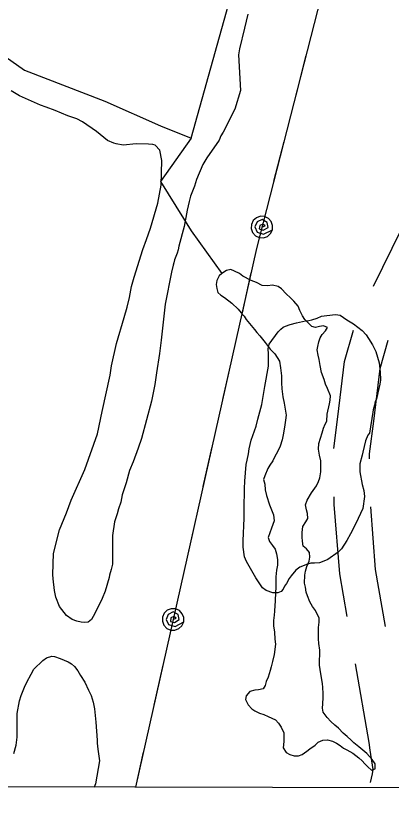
# Model space of a CAD drawing. Extents: x 3187622 to 3225504, y 800805 to 826213.
# Drawn here: x 3211355 to 3211667, y 806183 to 806848 of the extents above; entities that cross this region are included whole.
import ezdxf

# ---------------------------------------------------------------- set-up
doc = ezdxf.new("R2010")
doc.units = 0
for name, color, linetype in [('V-GRID-FRAM', 7, 'Continuous'), ('V-ROAD-CNTR', 7, 'Continuous'), ('V-SITE-VEGE', 7, 'Continuous'), ('V-TOPO-SHOR', 7, 'Continuous'), ('V-UTIL-LINE', 7, 'Continuous')]:
    doc.layers.add(name, color=color, linetype=linetype)

msp = doc.modelspace()

# ---------------------------------------------------------------- linework, layer by layer
at = {"layer": 'V-GRID-FRAM'}
msp.add_lwpolyline([(3191838.83, 824434.07), (3223248.62, 824370.11), (3223219.52, 806183.49), (3191793.86, 806247.48), (3191838.83, 824434.07)], dxfattribs=at)
at = {"layer": 'V-ROAD-CNTR'}
for points in [[(3211652.28, 806623.13), (3211690.84, 806701.68), (3211696.17, 806712.98)], [(3211619.31, 806488.39), (3211622.83, 806514.89), (3211628.38, 806560.84), (3211635.78, 806586.79)], [(3211649.07, 806479.97), (3211648.99, 806484), (3211652.59, 806511.11), (3211657.88, 806554.89), (3211664.6, 806578.47)], [(3211630.52, 806349.14), (3211624.37, 806384.4), (3211619.82, 806442.02), (3211619.69, 806448.42)], [(3211662.41, 806340.86), (3211654.17, 806388.17), (3211650.07, 806439.99)], [(3211649.89, 806211.17), (3211649.96, 806211.4), (3211651.66, 806218.59), (3211651.97, 806221.95), (3211649.59, 806238.05), (3211648.76, 806244.56), (3211637.39, 806309.73)]]:
    msp.add_lwpolyline(points, dxfattribs=at)
at = {"layer": 'V-SITE-VEGE'}
for p, q in [((3211548.02, 806848.91), (3211545.08, 806837.33)), ((3211545.08, 806837.33), (3211541.04, 806820.22)), ((3211541.04, 806820.22), (3211540.22, 806815.18)), ((3211540.22, 806815.18), (3211541.82, 806785.61)), ((3211358.16, 806781.13), (3211351.4, 806785.26)), ((3211541.82, 806785.61), (3211537.06, 806770.27)), ((3211375.73, 806773.55), (3211358.16, 806781.13)), ((3211380.5, 806771.72), (3211375.73, 806773.55)), ((3211387.78, 806769.09), (3211380.5, 806771.72)), ((3211537.06, 806770.27), (3211527.45, 806751.21)), ((3211398.33, 806764.65), (3211387.78, 806769.09)), ((3211405.87, 806762.02), (3211398.33, 806764.65)), ((3211410.64, 806759.68), (3211405.87, 806762.02)), ((3211422.14, 806751.69), (3211410.64, 806759.68)), ((3211431.38, 806744.23), (3211422.14, 806751.69)), ((3211527.45, 806751.21), (3211525.63, 806747.95)), ((3211436.65, 806741.89), (3211431.38, 806744.23)), ((3211524.06, 806744.44), (3211513.76, 806729.69)), ((3211525.63, 806747.95), (3211524.06, 806744.44)), ((3211438.66, 806741.35), (3211436.65, 806741.89)), ((3211444.45, 806740.26), (3211438.66, 806741.35)), ((3211455.08, 806741.37), (3211444.45, 806740.26)), ((3211465.43, 806741.23), (3211455.08, 806741.37)), ((3211468.96, 806740.93), (3211465.43, 806741.23)), ((3211470.97, 806740.39), (3211468.96, 806740.93)), ((3211474.7, 806736.05), (3211470.97, 806740.39)), ((3211476.6, 806727.43), (3211474.7, 806736.05)), ((3211476.06, 806706.98), (3211476.6, 806727.43)), ((3211510.65, 806724.17), (3211505.42, 806711.87)), ((3211513.76, 806729.69), (3211510.65, 806724.17)), ((3211505.42, 806711.87), (3211503.58, 806706.34)), ((3211473.07, 806692.13), (3211476.06, 806706.98)), ((3211503.58, 806706.34), (3211500.43, 806698.06)), ((3211500.43, 806698.06), (3211499.1, 806693.53)), ((3211466.97, 806671.5), (3211473.07, 806692.13)), ((3211499.1, 806693.53), (3211497.48, 806686.23)), ((3211497.48, 806686.23), (3211495.03, 806672.88)), ((3211463.81, 806661.95), (3211466.97, 806671.5)), ((3211495.03, 806672.88), (3211490.5, 806656.52)), ((3211460.66, 806653.66), (3211463.81, 806661.95)), ((3211453.52, 806630.78), (3211460.66, 806653.66)), ((3211489.16, 806650.73), (3211487.06, 806645.21)), ((3211489.95, 806653.5), (3211489.16, 806650.73)), ((3211490.5, 806656.52), (3211489.95, 806653.5)), ((3211487.06, 806645.21), (3211486.52, 806642.69)), ((3211485.98, 806640.68), (3211484.64, 806634.89)), ((3211486.52, 806642.69), (3211485.98, 806640.68)), ((3211451.39, 806622.98), (3211453.52, 806630.78)), ((3211484.64, 806634.89), (3211479.22, 806608.45)), ((3211449.74, 806613.91), (3211451.39, 806622.98)), ((3211447.61, 806605.86), (3211449.74, 806613.91)), ((3211445.22, 806597.31), (3211447.61, 806605.86)), ((3211479.22, 806608.45), (3211476.01, 806578.44)), ((3211438.85, 806575.68), (3211445.22, 806597.31)), ((3211476.01, 806578.44), (3211474.6, 806567.34)), ((3211434.8, 806557.05), (3211438.85, 806575.68)), ((3211474.6, 806567.34), (3211472.1, 806551.22)), ((3211433.43, 806549.49), (3211434.8, 806557.05)), ((3211472.1, 806551.22), (3211470.7, 806541.64)), ((3211426.95, 806519.28), (3211433.43, 806549.49)), ((3211470.7, 806541.64), (3211467.98, 806527.79)), ((3211467.98, 806527.79), (3211459.46, 806496.85)), ((3211423.15, 806500.64), (3211426.95, 806519.28)), ((3211412.37, 806470.99), (3211423.15, 806500.64)), ((3211459.46, 806496.85), (3211456.82, 806488.8)), ((3211456.82, 806488.8), (3211452.62, 806477.5)), ((3211452.62, 806477.5), (3211449.49, 806470.22)), ((3211401.16, 806445.64), (3211412.37, 806470.99)), ((3211449.49, 806470.22), (3211446.82, 806459.9)), ((3211446.82, 806459.9), (3211443.65, 806450.09)), ((3211397.22, 806435.09), (3211401.16, 806445.64)), ((3211443.65, 806450.09), (3211442.3, 806444.05)), ((3211440.46, 806438.52), (3211439.38, 806434.25)), ((3211442.3, 806444.05), (3211440.46, 806438.52)), ((3211391.47, 806421.03), (3211397.22, 806435.09)), ((3211439.38, 806434.25), (3211437.27, 806427.71)), ((3211437.27, 806427.71), (3211435.6, 806416.37)), ((3211386.39, 806401.4), (3211391.47, 806421.03)), ((3211435.6, 806416.37), (3211435.52, 806392.63)), ((3211385.89, 806383.99), (3211386.39, 806401.4)), ((3211435.52, 806392.63), (3211434.44, 806388.1)), ((3211434.44, 806388.1), (3211433.11, 806383.32)), ((3211386.1, 806380.45), (3211385.89, 806383.99)), ((3211387.22, 806370.58), (3211386.1, 806380.45)), ((3211432.83, 806381.31), (3211429.39, 806369.99)), ((3211433.11, 806383.32), (3211432.83, 806381.31)), ((3211388.41, 806365.01), (3211387.22, 806370.58)), ((3211429.39, 806369.99), (3211426.78, 806363.96)), ((3211391.33, 806357.39), (3211388.41, 806365.01)), ((3211426.78, 806363.96), (3211420.79, 806351.67)), ((3211397.29, 806349.98), (3211391.33, 806357.39)), ((3211402.03, 806346.63), (3211397.29, 806349.98)), ((3211405.8, 806345.07), (3211402.03, 806346.63)), ((3211417.95, 806346.66), (3211415.39, 806344.42)), ((3211420.79, 806351.67), (3211417.95, 806346.66)), ((3211409.58, 806344.51), (3211405.8, 806345.07)), ((3211412.35, 806343.96), (3211409.58, 806344.51)), ((3211415.39, 806344.42), (3211412.35, 806343.96)), ((3211370.14, 806305.41), (3211377.56, 806312.63)), ((3211377.56, 806312.63), (3211380.63, 806314.86)), ((3211380.63, 806314.86), (3211385.19, 806316.06)), ((3211385.19, 806316.06), (3211387.21, 806315.78)), ((3211387.21, 806315.78), (3211391.98, 806314.2)), ((3211391.98, 806314.2), (3211398.76, 806311.32)), ((3211367.8, 806301.15), (3211370.14, 806305.41)), ((3211398.76, 806311.32), (3211401.52, 806309.77)), ((3211401.52, 806309.77), (3211404.01, 806307.46)), ((3211404.01, 806307.46), (3211406.74, 806303.89)), ((3211364.43, 806294.63), (3211367.8, 806301.15)), ((3211406.74, 806303.89), (3211408.95, 806300.07)), ((3211408.95, 806300.07), (3211412.41, 806294.46)), ((3211362.35, 806290.37), (3211364.43, 806294.63)), ((3211412.41, 806294.46), (3211415.6, 806287.85)), ((3211359.48, 806283.59), (3211362.35, 806290.37)), ((3211415.6, 806287.85), (3211416.58, 806285.82)), ((3211416.58, 806285.82), (3211417.82, 806283.53)), ((3211356.23, 806268.48), (3211358.15, 806279.06)), ((3211358.15, 806279.06), (3211359.48, 806283.59)), ((3211417.82, 806283.53), (3211419.5, 806277.95)), ((3211419.5, 806277.95), (3211420.43, 806272.38)), ((3211420.43, 806272.38), (3211421.54, 806261.25)), ((3211356.21, 806249.04), (3211356.23, 806268.48)), ((3211421.54, 806261.25), (3211422.85, 806246.33)), ((3211355.36, 806242.23), (3211356.21, 806249.04)), ((3211422.85, 806246.33), (3211422.81, 806243.81)), ((3211353.49, 806235.44), (3211355.36, 806242.23)), ((3211422.81, 806243.81), (3211423.25, 806239)), ((3211423.25, 806239), (3211424.62, 806229.14)), ((3211424.62, 806229.14), (3211421.33, 806210.24)), ((3211420.33, 806207.51), (3211334.6, 806207.69)), ((3211421.33, 806210.24), (3211420.33, 806207.51))]:
    msp.add_line(p, q, dxfattribs=at)
msp.add_lwpolyline([(3211648.93, 806501.25), (3211647.65, 806499.5), (3211645.81, 806494.98), (3211643.41, 806485.42), (3211642.87, 806482.9), (3211641, 806475.85), (3211640.9, 806469.04), (3211643.03, 806458.65), (3211644.22, 806453.58), (3211644.91, 806448.77), (3211643.5, 806438.69), (3211637.77, 806426.4), (3211633.36, 806417.62), (3211630.25, 806412.11), (3211625.86, 806405.35), (3211623.04, 806402.36), (3211614.37, 806396.42), (3211611.07, 806394.96), (3211607.51, 806393.74), (3211603.47, 806393.29), (3211600.18, 806393.34), (3211597.65, 806392.62), (3211591.04, 806389.93), (3211587.73, 806387.45), (3211583.87, 806382.96), (3211582.33, 806380.71), (3211580, 806376.45), (3211578.45, 806374.2), (3211577.4, 806371.69), (3211575.61, 806369.7), (3211572.81, 806368.72), (3211568.77, 806368.78), (3211563.25, 806370.63), (3211560.25, 806372.94), (3211554.56, 806381.1), (3211546.92, 806394.85), (3211545.2, 806398.66), (3211544.05, 806406.51), (3211544.13, 806411.81), (3211544.9, 806430.74), (3211544.98, 806436.8), (3211544.81, 806442.61), (3211545.18, 806450.94), (3211545.25, 806455.23), (3211545.58, 806461.54), (3211546.54, 806475.16), (3211547.35, 806478.94), (3211548.43, 806483.98), (3211548.99, 806488.26), (3211550.86, 806495.31), (3211554.81, 806507.12), (3211556.16, 806512.91), (3211558.01, 806518.95), (3211559.61, 806524.98), (3211560.99, 806533.3), (3211562.1, 806539.85), (3211565.11, 806556.98), (3211565.15, 806559.5), (3211565, 806567.08), (3211564.81, 806571.38), (3211565.62, 806575.15), (3211573.09, 806585.41), (3211575.4, 806587.64), (3211577.19, 806589.13), (3211579.22, 806590.11), (3211583.02, 806591.33), (3211588.35, 806592.77), (3211595.95, 806594.43), (3211598.73, 806594.64), (3211601.26, 806595.36), (3211605.58, 806596.82), (3211609.13, 806598.28), (3211613.69, 806598.97), (3211620.77, 806599.88), (3211624.55, 806599.07), (3211630.3, 806595.2), (3211635.82, 806592.09), (3211643.06, 806586.44), (3211646.29, 806582.86), (3211648.27, 806579.8), (3211651.48, 806574.45), (3211654.43, 806569.1), (3211657.08, 806559.72), (3211657.98, 806551.88), (3211658.14, 806545.57), (3211657.59, 806542.04), (3211655.97, 806534.74), (3211654.88, 806529.45), (3211653.85, 806527.44), (3211653.3, 806524.42), (3211652.24, 806520.65), (3211651.96, 806518.63)], close=True, dxfattribs=at)
at = {"layer": 'V-TOPO-SHOR'}
msp.add_line((3211500.96, 806746.14), (3211654.92, 807300.37), dxfattribs=at)
for points in [[(3210947.68, 806940.96), (3211008.32, 806925.75), (3211080.16, 806910.36), (3211095.56, 806894.96), (3211131.48, 806889.83), (3211182.8, 806905.22), (3211203.32, 806900.09), (3211228.98, 806889.83), (3211275.17, 806853.91), (3211311.09, 806838.51), (3211362.41, 806802.59), (3211429.12, 806776.93), (3211475.31, 806756.4), (3211500.96, 806746.14), (3211475.31, 806710.22), (3211500.96, 806669.16), (3211526.29, 806633.8)], [(3211609.2, 806298.26), (3211608.03, 806305.09), (3211607.58, 806308.63), (3211607.63, 806312.17), (3211607.71, 806317.72), (3211607.75, 806321.01), (3211607.07, 806326.57), (3211606.62, 806330.62), (3211606.69, 806334.91), (3211606.76, 806339.96), (3211607.33, 806344.5), (3211607.37, 806347.78), (3211604.18, 806354.14), (3211601.7, 806357.46), (3211599.48, 806361.28), (3211597.53, 806366.1), (3211596.56, 806369.15), (3211595.86, 806373.45), (3211595.15, 806376.74), (3211595.25, 806383.31), (3211595.79, 806386.58), (3211597.11, 806390.6), (3211598.95, 806395.12), (3211599.5, 806398.4), (3211599.3, 806402.19), (3211596.82, 806405.26), (3211594.07, 806407.32), (3211593.37, 806411.62), (3211593.16, 806414.91), (3211593.22, 806418.69), (3211593.54, 806423.74), (3211596.12, 806427.74), (3211597.93, 806430.5), (3211597.48, 806434.54), (3211596.77, 806437.58), (3211595.82, 806441.89), (3211597.39, 806445.66), (3211600.75, 806451.67), (3211605.13, 806457.67), (3211606.7, 806461.18), (3211607.75, 806464.2), (3211608.58, 806469.24), (3211608.63, 806473.03), (3211608.71, 806478.33), (3211607.51, 806482.89), (3211606.57, 806487.96), (3211606.89, 806492.75), (3211609.79, 806501.55), (3211610.85, 806505.32), (3211612.16, 806508.58), (3211613.47, 806511.34), (3211613.8, 806517.15), (3211615.69, 806525.71), (3211616.49, 806528.73), (3211616.79, 806532.26), (3211614.1, 806538.36), (3211612.63, 806541.91), (3211611.42, 806545.72), (3211609.23, 806551.56), (3211608.05, 806557.38), (3211607.12, 806562.45), (3211606.41, 806565.99), (3211605.71, 806570.3), (3211606, 806573.32), (3211606.82, 806577.1), (3211608.12, 806580.36), (3211609.68, 806583.12), (3211612.5, 806586.11), (3211614.05, 806588.87), (3211610.79, 806590.43), (3211607.5, 806589.72), (3211604.21, 806589.01), (3211601.19, 806589.81), (3211598.94, 806591.86), (3211595.21, 806595.7), (3211593.48, 806598.75), (3211591.27, 806603.08), (3211589.81, 806606.63), (3211586.08, 806610.73), (3211583.34, 806613.54), (3211579.85, 806616.88), (3211575.87, 806620.97), (3211573.12, 806623.03), (3211568.33, 806624.11), (3211564.29, 806623.66), (3211559.74, 806623.73), (3211555.23, 806626.32), (3211550.71, 806627.9), (3211543.94, 806631.53), (3211540.94, 806633.84), (3211536.93, 806635.67), (3211533.92, 806636.97), (3211530.12, 806636.27), (3211526.29, 806633.8), (3211524, 806631.81), (3211522.17, 806628.04), (3211521.62, 806624.77), (3211522.08, 806621.23), (3211523.04, 806617.93), (3211525.54, 806615.88), (3211528.54, 806613.81)], [(3211528.54, 806613.81), (3211534.79, 806609.18), (3211540.02, 806604.05), (3211542.5, 806601.24), (3211544.99, 806598.43), (3211546.46, 806595.63), (3211550.69, 806590.52), (3211553.42, 806587.2), (3211555.41, 806584.9), (3211557.89, 806582.08), (3211562.36, 806576.46), (3211566.58, 806571.1), (3211570.31, 806567.01), (3211574.26, 806560.89), (3211575.2, 806555.57), (3211575.86, 806548.74), (3211576.03, 806542.94), (3211576.21, 806538.14), (3211577.13, 806531.3), (3211578.07, 806526.24), (3211579.69, 806516.11), (3211579.38, 806512.08), (3211578.82, 806508.3), (3211577.71, 806501.24), (3211576.62, 806495.7), (3211574.78, 806490.42), (3211572.69, 806485.66), (3211570.37, 806481.9), (3211568.81, 806478.38), (3211566.23, 806474.63), (3211564.67, 806471.88), (3211562.06, 806465.85), (3211561.01, 806462.84), (3211561.96, 806458.78), (3211562.4, 806454.23), (3211563.6, 806449.42), (3211566.02, 806441.81), (3211567.72, 806437.49), (3211569.18, 806433.43), (3211569.87, 806428.37), (3211568.81, 806425.35), (3211567.51, 806422.34), (3211566.19, 806418.57), (3211564.88, 806414.55), (3211566.09, 806411.25), (3211568.57, 806407.93), (3211570.55, 806404.87), (3211571.76, 806401.06), (3211572.7, 806396.51), (3211572.64, 806391.71), (3211571.81, 806387.43), (3211571.23, 806381.88), (3211571.16, 806376.58), (3211571.1, 806372.79), (3211571.06, 806369.25), (3211570.7, 806361.68), (3211570.39, 806358.15), (3211570.08, 806353.61), (3211569.77, 806350.08), (3211569.21, 806345.79), (3211569.15, 806341.25), (3211570.08, 806336.18), (3211570.51, 806330.37), (3211570.95, 806326.07), (3211569.82, 806317.5), (3211568.48, 806311.71), (3211567.4, 806307.18), (3211566.6, 806304.16), (3211564.76, 806298.63), (3211563.19, 806295.11), (3211562.39, 806291.84), (3211560.83, 806289.09), (3211556.78, 806288.13), (3211553.75, 806287.92), (3211549.69, 806286.72), (3211546.61, 806283.23), (3211546.06, 806280.2), (3211548.27, 806275.63), (3211551.26, 806272.55), (3211553.76, 806270.75), (3211557.77, 806268.93), (3211561.29, 806267.61), (3211564.8, 806266.05), (3211570.83, 806263.44), (3211573.56, 806260.62), (3211575.79, 806257.31), (3211577.74, 806252.48), (3211577.95, 806248.95), (3211577.9, 806245.41), (3211577.32, 806240.11), (3211579.79, 806236.29), (3211582.79, 806234.48), (3211586.56, 806233.42), (3211590.1, 806233.37), (3211593.15, 806234.59), (3211596.98, 806237.31), (3211599.53, 806239.3), (3211603.86, 806242.26), (3211606.43, 806244.76), (3211610.24, 806246.47), (3211614.28, 806246.66)], [(3211614.28, 806246.66), (3211618.31, 806245.6), (3211621.57, 806244.04), (3211624.57, 806241.97), (3211627.57, 806239.91), (3211630.33, 806238.36), (3211635.08, 806235.51), (3211640.33, 806231.65), (3211643.08, 806229.34), (3211645.31, 806226.78), (3211647.8, 806224.22), (3211650.8, 806221.65), (3211653.84, 806222.62), (3211653.65, 806226.66), (3211651.18, 806230.49), (3211649.19, 806232.79), (3211646.95, 806235.34), (3211640.21, 806240.99), (3211635.97, 806244.34), (3211633.72, 806246.39), (3211630.48, 806249.46), (3211627.24, 806252.29), (3211623.25, 806256.39), (3211620.26, 806258.95), (3211617.02, 806262.03), (3211613.79, 806265.36), (3211610.56, 806269.7), (3211610.1, 806272.99), (3211610.41, 806276.52), (3211610.48, 806281.82), (3211610.53, 806285.1), (3211610.35, 806290.16), (3211609.89, 806293.45), (3211609.2, 806298.26)]]:
    msp.add_lwpolyline(points, dxfattribs=at)
at = {"layer": 'V-UTIL-LINE'}
for points in [[(3199923.05, 813594.49), (3200640.01, 812717.79), (3202006.06, 811098.72), (3203128.65, 810686.06), (3203334.13, 810414.07), (3203687.08, 810134.04), (3205008.03, 808523.12), (3206196.96, 808326.53), (3208534.47, 807926.94), (3209217.68, 808075.2), (3210991.35, 807487.65), (3211714.81, 807276.32), (3211555.07, 806654.47), (3211454.57, 806207.44)], [(3211596.24, 806814.73), (3211587.78, 806781.8)], [(3211577.83, 806743.05), (3211569.37, 806710.12)], [(3211559.66, 806672.34), (3211562.36, 806673.34), (3211560.45, 806674.67), (3211557.9, 806673.65), (3211557.49, 806670.75), (3211560.73, 806669.75), (3211564.83, 806672.04), (3211564.07, 806676.24), (3211559.85, 806678.66), (3211555.8, 806676.53), (3211553.77, 806672.54), (3211555.82, 806668.18), (3211561.07, 806666.49), (3211568.38, 806670.11), (3211568.57, 806673.61), (3211567.41, 806676.93), (3211565.07, 806679.54), (3211561.9, 806681.06), (3211558.4, 806681.26), (3211555.08, 806680.09), (3211552.46, 806677.75), (3211550.95, 806674.58), (3211550.75, 806671.08), (3211551.91, 806667.76), (3211554.26, 806665.15), (3211557.42, 806663.63), (3211560.93, 806663.44), (3211564.24, 806664.6), (3211566.86, 806666.94), (3211568.38, 806670.11)], [(3211550.56, 806634.43), (3211543.11, 806601.26)], [(3211534.33, 806562.23), (3211526.87, 806529.06)], [(3211518.1, 806490.04), (3211510.64, 806456.86)], [(3211501.87, 806417.84), (3211494.41, 806384.67)], [(3211485.86, 806346.61), (3211488.52, 806347.69), (3211486.57, 806348.96), (3211484.05, 806347.86), (3211483.73, 806344.95), (3211487.01, 806344.05), (3211491.03, 806346.46), (3211490.15, 806350.64), (3211485.85, 806352.93), (3211481.87, 806350.67), (3211479.97, 806346.63), (3211482.15, 806342.33), (3211487.44, 806340.81), (3211494.64, 806344.64), (3211494.73, 806348.15), (3211493.46, 806351.42), (3211491.04, 806353.97), (3211487.83, 806355.39), (3211484.32, 806355.48), (3211481.04, 806354.21), (3211478.5, 806351.79), (3211477.08, 806348.58), (3211476.99, 806345.07), (3211478.25, 806341.8), (3211480.67, 806339.25), (3211483.88, 806337.83), (3211487.39, 806337.74), (3211490.67, 806339.01), (3211493.21, 806341.43), (3211494.64, 806344.64)], [(3211477.3, 806308.56), (3211469.85, 806275.39)], [(3211461.07, 806236.37), (3211454.57, 806207.44)]]:
    msp.add_lwpolyline(points, dxfattribs=at)

doc.saveas('drawing.dxf')
